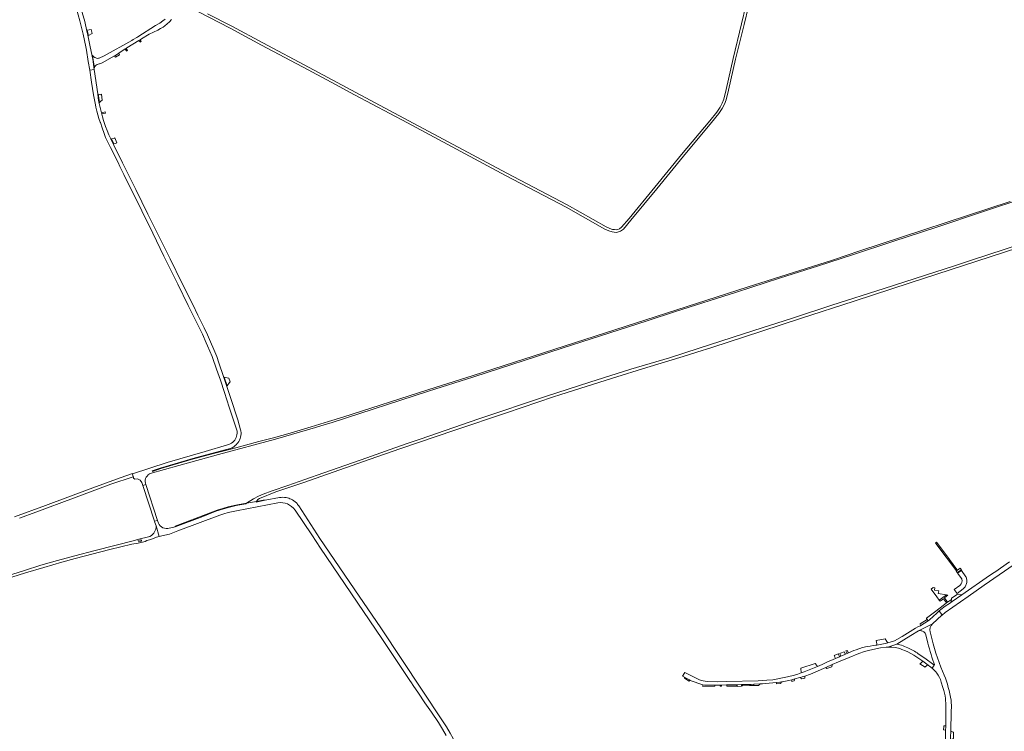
# Model space of a CAD drawing. Header units: metres. Extents: x 166325 to 190320, y 381923 to 404576.
# Tile 505 of 656: x 171288 to 172251, y 391619 to 392315. Entities that reach past the tile are written whole.
import ezdxf

# ---------------------------------------------------------------- set-up
doc = ezdxf.new("R2010")
doc.units = ezdxf.units.M
for name, color, linetype, lineweight in [('B-WE-VH-VERHARDING_ASFALT-GV', 8, 'Continuous', 18), ('B-WE-VH-VERHARDING_BETONSTRAATSTEEN-GV', 8, 'Continuous', 18), ('B-WE-VH-VERHARDING_HALFVERHARDING-GV', 8, 'Continuous', 18), ('B-WE-VH-VERHARDING_STRAATBAKSTEEN-GV', 8, 'Continuous', 18)]:
    doc.layers.add(name, color=color, linetype=linetype, lineweight=lineweight)

msp = doc.modelspace()

# ---------------------------------------------------------------- linework, layer by layer
at = {"layer": 'B-WE-VH-VERHARDING_ASFALT-GV', "flags": 128}
for points in [[(171343.455, 392326.066), (171346.888, 392314.191), (171347.946, 392310.366), (171350.071, 392301.27), (171352.607, 392288.695), (171353.275, 392285.533), (171355.172, 392274.374), (171356.501, 392265.908), (171360.927, 392266.642), (171359.473, 392276.52), (171357.11, 392288.893), (171354.76, 392300.104), (171353.868, 392303.982), (171351.654, 392313.611), (171346.415, 392331.243)], [(172256.99, 392137.427), (172110.127, 392089.07), (172083.146, 392079.992), (171999.856, 392053.436), (171731.731, 391967.035), (171687.234, 391952.888), (171604.221, 391926.2), (171590.146, 391921.862), (171573.15, 391916.772), (171552.719, 391910.518), (171544.533, 391908.174), (171536.308, 391905.967), (171522.03, 391902.189), (171499.487, 391896.05), (171494.607, 391894.822), (171477.67, 391890.56), (171455.921, 391884.62), (171426.125, 391875.785), (171417.911, 391873.078), (171417.705, 391873.713), (171425.372, 391876.19), (171459.695, 391886.377), (171494.019, 391895.433), (171495.968, 391896.183), (171497.415, 391897.174), (171498.766, 391898.293), (171500.009, 391899.53), (171500.402, 391899.972), (171501.418, 391901.151), (171502.308, 391902.427), (171503.062, 391903.788), (171503.672, 391905.22), (171504.132, 391906.706), (171504.438, 391908.232), (171504.585, 391909.781), (171504.595, 391910.785), (171504.296, 391912.906), (171504.111, 391913.848), (171501.374, 391923.557), (171494.18, 391945.358), (171487.495, 391965.84), (171482.908, 391979.244), (171480.75, 391985.422), (171477.992, 391992.499), (171474.784, 391999.816), (171471.671, 392006.931), (171468.399, 392013.648), (171462.271, 392025.935), (171457.269, 392036.473), (171446.638, 392057.804), (171435.134, 392081.255), (171424.33, 392102.851), (171413.538, 392124.982), (171401.701, 392148.942), (171388.751, 392175.207), (171380.057, 392192.599), (171377.09, 392198.747), (171375.24, 392202.734), (171373.537, 392206.786), (171372.054, 392210.695), (171370.057, 392216.588), (171368.936, 392220.136), (171367.242, 392226.739), (171366.349, 392230.504), (171365.545, 392234.717), (171364.899, 392238.956), (171364.462, 392242.701), (171360.927, 392266.642), (171356.501, 392265.908), (171358.192, 392254.16), (171360.329, 392241.615), (171362.212, 392231.871), (171362.67, 392229.62), (171363.48, 392225.878), (171364.445, 392222.173), (171365.565, 392218.511), (171366.836, 392214.899), (171366.931, 392214.648), (171368.703, 392209.283), (171370.627, 392203.97), (171372.13, 392200.117), (171376.855, 392190.026), (171384.23, 392175.362), (171385.969, 392171.728), (171389.777, 392163.77), (171390.315, 392162.647), (171397.989, 392147.384), (171407.582, 392128.042), (171418.194, 392106.42), (171429.159, 392083.851), (171442.632, 392056.448), (171452.868, 392035.575), (171466.747, 392007.304), (171470.485, 391999.056), (171471.851, 391995.943), (171476.365, 391985.487), (171476.682, 391984.737), (171480.724, 391973.187), (171484.356, 391962.302), (171488.283, 391950.307), (171493.109, 391935.973), (171499.914, 391915.551), (171500.694, 391912.552), (171500.744, 391911.869), (171500.732, 391910.436), (171500.559, 391909.014), (171500.23, 391907.62), (171499.747, 391906.271), (171499.116, 391904.985), (171498.347, 391903.776), (171497.447, 391902.661), (171496.429, 391901.653), (171495.305, 391900.765), (171494.089, 391900.008), (171492.796, 391899.39), (171491.442, 391898.921), (171469.559, 391892.653), (171432.147, 391881.828), (171398.436, 391870.557)], [(171414.782, 391870.485), (171414.835, 391870.539), (171415.55, 391870.908), (171443.701, 391878.721), (171482.501, 391889.62), (171538.354, 391904.712), (171577.457, 391916.082), (171582.753, 391917.713), (171593.573, 391921.045), (171688.12, 391951.536), (171732.387, 391965.584), (171818.72, 391993.561), (171847.046, 392002.955), (171901.763, 392020.415), (171929.634, 392029.506), (171989.308, 392048.615), (172031.361, 392062.145), (172069.437, 392074.344), (172102.776, 392085.131), (172142.14, 392098.163), (172185.312, 392112.291), (172229.901, 392127.032), (172271.377, 392140.844)], [(172286.973, 392102.09), (172218.25, 392079.571), (172202.562, 392074.477), (172183.324, 392068.034), (172133.866, 392052.266), (172082.581, 392035.796), (172044.082, 392023.059), (172006.447, 392010.873), (171952.932, 391993.602), (171923.617, 391984.39), (171885.934, 391973.106), (171845.768, 391960.484), (171803.339, 391946.561), (171737.294, 391924.541), (171679.968, 391904.492), (171667.935, 391900.674), (171654.945, 391896.176), (171627.611, 391886.448), (171585.623, 391871.621), (171566.991, 391865.192), (171550.459, 391859.276), (171534.962, 391854.055), (171526.304, 391850.891), (171521.593, 391848.743), (171516.869, 391846.068), (171510.074, 391841.834), (171519.705, 391843.607), (171521.113, 391845.529), (171522.643, 391846.575), (171538.565, 391852.929), (171566.058, 391862.23), (171629.924, 391884.836), (171661.019, 391895.419), (171713.686, 391913.487), (171764.438, 391930.458), (171810.216, 391945.929), (171816.496, 391948.051), (171836.193, 391954.282), (171867.944, 391964.448), (171901.496, 391974.744), (171937.265, 391985.653), (171950.36, 391989.872), (171965.312, 391994.432), (172014.036, 392010.276), (172051.902, 392022.687), (172104.57, 392039.789), (172159.288, 392057.627), (172237.483, 392083.212), (172292.605, 392101.06)], [(171398.436, 391870.557), (171399.096, 391867.801), (171399.221, 391867.281), (171399.474, 391866.434), (171400.777, 391865.504), (171403.309, 391865.718), (171405.743, 391864.57), (171407.501, 391862.162), (171408.612, 391859.313), (171411.359, 391860.2)], [(171542.287, 391847.394), (171528.058, 391844.825), (171519.28, 391842.895), (171519.705, 391843.607), (171510.074, 391841.834), (171509.326, 391841.191), (171503.496, 391840.23), (171499.934, 391839.542), (171493.255, 391837.95), (171487.575, 391836.402), (171483.267, 391835.111), (171479.928, 391834.059), (171467.138, 391829.039), (171440.201, 391818.88), (171432.921, 391817.252)], [(171423.212, 391824.06), (171422.867, 391825.123), (171419.998, 391824.228), (171420.397, 391823.03), (171421.412, 391819.8), (171424.618, 391809.377), (171427.075, 391810.133), (171434.48, 391811.73), (171442.883, 391814.854), (171483.751, 391830.347), (171487.781, 391831.649), (171491.872, 391832.748), (171500.081, 391834.594), (171540.568, 391842.186)], [(171557.381, 391835.142), (171573.761, 391810.809), (171582.252, 391798.001), (171642.281, 391709.31), (171669.625, 391668.481), (171671.214, 391666.109), (171673.049, 391663.369), (171678.247, 391656.081), (171684.529, 391646.561), (171691.07, 391637.232), (171697.633, 391627.136), (171701.647, 391620.83), (171705.13, 391614.536)], [(171732.783, 391560.715), (171719.471, 391594.19), (171716.952, 391600.29), (171714.311, 391606.339), (171711.97, 391611.675), (171709.271, 391616.84), (171705.66, 391622.925), (171701.773, 391628.837), (171641.202, 391719.781), (171620.141, 391750.871), (171581.78, 391807.501), (171560.975, 391839.348)], [(171421.997, 391808.571), (171424.618, 391809.377), (171421.412, 391819.8)], [(171415.47, 391809.463), (171403.187, 391806.477), (171400.45, 391805.292), (171361.977, 391795.714), (171342.066, 391790.505), (171324.979, 391785.842), (171308.765, 391781.099), (171292.882, 391776.166), (171097.531, 391714.593), (171069.249, 391705.987), (171058.175, 391702.722), (171049.131, 391700.416), (171034.805, 391697.302), (171019.801, 391694.207), (170969.85, 391684.521), (170959.184, 391682.727), (170946.716, 391680.841), (170931.601, 391678.853)], [(171152.297, 391729.059), (171293.68, 391773.663), (171311.527, 391779.137), (171329.185, 391784.254), (171342.328, 391787.864), (171376.244, 391796.604), (171397.615, 391801.832), (171404.052, 391802.92), (171410.783, 391804.525), (171412.372, 391805.345), (171416.401, 391806.49), (171421.997, 391808.571)], [(171403.626, 391805.331), (171406.568, 391806.03)], [(171406.824, 391804.898), (171403.892, 391804.165)]]:
    msp.add_lwpolyline(points, dxfattribs=at)
at = {"layer": 'B-WE-VH-VERHARDING_ASFALT-GV'}
for points in [[(171411.359, 391860.2, -0.3567303), (171414.782, 391870.485)], [(171548.692, 391847.419, 0.0875883), (171542.287, 391847.394)], [(171553.606, 391845.837, 0.0704473), (171548.692, 391847.419)], [(171558.741, 391842.133, 0.0865331), (171553.606, 391845.837)], [(171540.568, 391842.186, -0.2991653), (171557.381, 391835.142)], [(171560.975, 391839.348, 0.0483798), (171558.741, 391842.133)], [(171421.412, 391819.8, -0.2956506), (171415.47, 391809.463)], [(171432.921, 391817.252, -0.4043704), (171423.212, 391824.06)], [(171406.568, 391806.03, -0.6872899), (171406.824, 391804.898)]]:
    msp.add_lwpolyline(points, format="xyb", dxfattribs=at)
at = {"layer": 'B-WE-VH-VERHARDING_ASFALT-GV', "flags": 128}
msp.add_lwpolyline([(171411.359, 391860.2), (171408.612, 391859.313), (171419.998, 391824.228), (171422.867, 391825.123)], close=True, dxfattribs=at)
at = {"layer": 'B-WE-VH-VERHARDING_BETONSTRAATSTEEN-GV', "flags": 128}
for points in [[(171357.904, 392305.691), (171354.105, 392305.074), (171355.314, 392299.73), (171358.979, 392301.922)], [(171405.803, 392295.593), (171404.743, 392294.951), (171405.539, 392293.894), (171405.976, 392293.233), (171407.02, 392293.951), (171406.596, 392294.593)], [(171381.699, 392278.481), (171385.703, 392280.932), (171384.921, 392282.577), (171381.606, 392280.413), (171380.663, 392279.874), (171381.101, 392279.285)], [(171391.213, 392286.684), (171392.256, 392285.11), (171392.657, 392284.503), (171393.519, 392284.995), (171393.082, 392285.656), (171392.055, 392287.234)], [(171381.031, 392199.598), (171380.64, 392199.474), (171377.906, 392198.61), (171380.166, 392193.696), (171381.639, 392194.233), (171383.054, 392194.748)], [(171492.538, 391964.41), (171492.187, 391964.403), (171488.174, 391965.208), (171490.906, 391956.987), (171493.257, 391960.125), (171493.884, 391960.887)], [(172201.361, 391781.922), (172194.189, 391791.695), (172185.155, 391803.801), (172184.009, 391802.967), (172185.437, 391801.035), (172204.641, 391775.638), (172205.504, 391776.289), (172204.968, 391777.009)], [(172209.376, 391776.781), (172208.223, 391778.34), (172205.504, 391776.289), (172204.641, 391775.638), (172204.201, 391775.32), (172205.237, 391773.928)], [(172212.96, 391760.013), (172213.428, 391760.791), (172213.826, 391761.606), (172214.151, 391762.454), (172214.399, 391763.327), (172214.57, 391764.218), (172214.662, 391765.121), (172214.674, 391766.028), (172214.606, 391766.933), (172214.459, 391767.828), (172214.233, 391768.707), (172213.931, 391769.563), (172213.81, 391769.85), (172209.41, 391776.07), (172205.633, 391773.397), (172209.715, 391767.723), (172209.892, 391767.066), (172209.991, 391766.394), (172210.01, 391765.714), (172209.949, 391765.037), (172209.809, 391764.372), (172209.592, 391763.727), (172209.3, 391763.113), (172208.939, 391762.537), (172208.513, 391762.008), (172208.027, 391761.532), (172207.76, 391761.313), (172202.254, 391757.376), (172205.122, 391753.635), (172211.173, 391757.969), (172211.828, 391758.597), (172212.425, 391759.28)], [(172192.7, 391749.203), (172196.048, 391751.809), (172194.757, 391752.117), (172187.75, 391747.046), (172188.488, 391746.058), (172191.801, 391748.411), (172194.875, 391744.271), (172195.848, 391744.996)], [(172209.718, 391752.171), (172205.281, 391752.662), (172205.061, 391752.513), (172199.81, 391748.943), (172199.608, 391747.801), (172199.075, 391744.786), (172200.306, 391745.64)], [(172169.377, 391721.982), (172169.582, 391722.077), (172176.959, 391726.746), (172176.033, 391727.96), (172169.082, 391723.677)], [(172136.531, 391706.53), (172134.684, 391709.155), (172125.997, 391707.623), (172126.65, 391704.21), (172126.646, 391703.593), (172126.506, 391703.062), (172134.824, 391704.435), (172137.5, 391705.144)], [(172085.058, 391692.382), (172085.64, 391691.28), (172086.26, 391689.861), (172090.176, 391691.566), (172089.003, 391694.196), (172088.906, 391694.415), (172084.828, 391692.818)], [(172095.402, 391693.841), (172095.87, 391694.045), (172094.662, 391696.505), (172091.225, 391695.117), (172090.301, 391694.734), (172091.561, 391692.169)], [(172096.446, 391697.23), (172097.729, 391694.854), (172099.02, 391695.416), (172097.754, 391697.763)], [(172068.448, 391681.961), (172066.519, 391684.745), (172066.283, 391685.085), (172052.233, 391680.264), (172052.527, 391675.722), (172055.566, 391676.769), (172062.037, 391679.29)], [(172056.148, 391672.728), (172053.665, 391671.926), (172051.994, 391671.426), (172052.949, 391669.871), (172056.072, 391670.769)], [(171973.261, 391663.849), (171973.273, 391662.915), (171974.574, 391662.953), (171974.542, 391663.882)], [(171990.262, 391664.259), (171979.528, 391664.008), (171979.786, 391662.974), (171979.863, 391662.668), (171989.333, 391662.809)], [(171994.119, 391664.324), (171994.157, 391662.909), (171995.104, 391662.971), (171995.067, 391664.34)], [(172043.502, 391669.146), (172043.309, 391667.466), (172045.696, 391667.934), (172046.447, 391669.911)]]:
    msp.add_lwpolyline(points, close=True, dxfattribs=at)
for points in [[(172256.317, 391784.506), (172241.971, 391774.552), (172241.45, 391774.19), (172236.914, 391771.043), (172209.718, 391752.171), (172200.306, 391745.64), (172199.075, 391744.786), (172197.726, 391743.85), (172193.601, 391740.987), (172189.294, 391737.776), (172187.715, 391736.422), (172190.45, 391732.47), (172193.351, 391734.884), (172216.086, 391750.669), (172231.752, 391761.546), (172295.421, 391805.752)], [(172043.502, 391669.146), (172046.447, 391669.911), (172051.166, 391671.178), (172051.994, 391671.426), (172053.665, 391671.926), (172056.148, 391672.728), (172061.594, 391674.698), (172066.939, 391676.926), (172076.779, 391681.146), (172082.993, 391683.86), (172089.142, 391686.571), (172099.48, 391690.925), (172109.063, 391694.777), (172114.7, 391696.581), (172119.62, 391698.069), (172130.27, 391700.251), (172135.766, 391700.958), (172137.539, 391701.05), (172146.334, 391704.028), (172159.869, 391712.542), (172167.517, 391717.066), (172181.058, 391723.828), (172190.274, 391732.323), (172190.45, 391732.47), (172187.715, 391736.422), (172185.216, 391734.278), (172178.202, 391727.834), (172176.959, 391726.746), (172169.582, 391722.077), (172169.377, 391721.982), (172166.708, 391720.744), (172164.421, 391719.527), (172151.305, 391711.385), (172143.759, 391707.325), (172137.5, 391705.144), (172134.824, 391704.435), (172126.506, 391703.062), (172125.724, 391702.934), (172122.977, 391702.486), (172120.112, 391702.003), (172117.228, 391701.587), (172112.572, 391700.498), (172106.246, 391698.472), (172104.286, 391697.708), (172099.02, 391695.416), (172097.729, 391694.854), (172095.87, 391694.045), (172095.402, 391693.841), (172091.561, 391692.169), (172090.484, 391691.7), (172090.176, 391691.566), (172086.26, 391689.861), (172077.717, 391686.142), (172073.1, 391684.012), (172068.448, 391681.961), (172062.037, 391679.29), (172055.566, 391676.769), (172052.527, 391675.722), (172049.238, 391674.65), (172045.93, 391673.637), (172039.258, 391672.008), (172024.797, 391669.076), (172018.929, 391668.591), (172010.683, 391668.095), (171979.39, 391667.31), (171970.56, 391667.191), (171960.53, 391667.34)], [(172181.058, 391723.828), (172167.517, 391717.066), (172169.497, 391717.188), (172170.153, 391717.107), (172170.795, 391716.948), (172171.412, 391716.712), (172171.997, 391716.404), (172172.54, 391716.027), (172173.034, 391715.588), (172173.471, 391715.092), (172173.845, 391714.547), (172174.163, 391713.933), (172175.729, 391707.874)], [(172192.635, 391673.695), (172189.379, 391681.461), (172187.582, 391685.999), (172185.917, 391690.505), (172184.461, 391695.083), (172181.77, 391704.273), (172178.738, 391715.935)], [(172150.666, 391702.835), (172146.334, 391704.028), (172137.539, 391701.05), (172141.191, 391700.947), (172144.905, 391700.572), (172149.25, 391699.552), (172151.175, 391698.84), (172154.627, 391697.512), (172156.841, 391696.427), (172162.783, 391692.989), (172170.547, 391687.822), (172171.486, 391687.164), (172175.614, 391684.27), (172176.369, 391683.741), (172176.846, 391683.407), (172178.56, 391682.084)], [(172180.757, 391680.312), (172182.725, 391683.517), (172182.589, 391683.575), (172182.499, 391683.697), (172181.046, 391684.733), (172174.857, 391689.249), (172171.575, 391691.462), (172167.199, 391694.413)], [(172182.446, 391685.594), (172183.034, 391683.915), (172183.055, 391683.765), (172182.997, 391683.626), (172182.877, 391683.534), (172182.725, 391683.517), (172180.757, 391680.312)], [(171953.222, 391668.87), (171938.615, 391676.158), (171936.341, 391672.721), (171938.346, 391671.532), (171940.766, 391670.171), (171943.219, 391668.871), (171943.84, 391668.487), (171956.35, 391663.961), (171957.909, 391663.76), (171959.475, 391663.632), (171967.991, 391663.746), (171970.521, 391663.78), (171973.261, 391663.849), (171974.542, 391663.882), (171979.528, 391664.008), (171990.262, 391664.259), (171994.119, 391664.324), (171995.067, 391664.34), (171999.956, 391664.423)], [(172003.629, 391664.519), (172006.309, 391664.616), (172012.334, 391664.92), (172014.808, 391665.079), (172017.783, 391665.297), (172028.452, 391666.317), (172031.815, 391666.716), (172033.457, 391666.979), (172034.243, 391667.105), (172034.392, 391667.135), (172035.559, 391667.369), (172040.384, 391668.337), (172043.502, 391669.146)], [(172189.582, 391666.838), (172191.363, 391661.434), (172192.207, 391658.635), (172192.928, 391655.801), (172193.459, 391653.288), (172193.893, 391650.757), (172194.276, 391644.343), (172194.043, 391625.309), (172194.028, 391624.042), (172194.016, 391623.089), (172193.925, 391619.738), (172193.876, 391617.957), (172193.772, 391614.153), (172192.92, 391583.213), (172198.07, 391583.196), (172198.769, 391610.408), (172198.833, 391612.911), (172198.953, 391618.69)], [(172198.953, 391618.69), (172199.502, 391637.94), (172199.611, 391642.831), (172199.382, 391647.718), (172199.241, 391649.019)]]:
    msp.add_lwpolyline(points, dxfattribs=at)
at = {"layer": 'B-WE-VH-VERHARDING_BETONSTRAATSTEEN-GV'}
for points in [[(172178.738, 391715.935, -0.2769702), (172181.058, 391723.828)], [(172156.886, 391700.459, 0.0295666), (172150.666, 391702.835)], [(172167.199, 391694.413, 0.0531256), (172156.886, 391700.459)], [(172175.729, 391707.874, 0.0220374), (172182.446, 391685.594)], [(172178.56, 391682.084, -0.0183708), (172180.757, 391680.312)], [(172180.757, 391680.312, -0.0432028), (172185.283, 391675.626)], [(172185.283, 391675.626, -0.0879544), (172189.582, 391666.838)], [(172199.241, 391649.019, 0.0521126), (172192.635, 391673.695)], [(171960.53, 391667.34, -0.0579975), (171953.222, 391668.87)], [(171999.956, 391664.423, 0.003272), (172003.629, 391664.519)]]:
    msp.add_lwpolyline(points, format="xyb", dxfattribs=at)
at = {"layer": 'B-WE-VH-VERHARDING_HALFVERHARDING-GV', "flags": 128}
for points in [[(171452.051, 392328.598), (171494.027, 392306.954), (171524.743, 392290.34), (171570.205, 392266.236), (171587.985, 392256.686), (171593.274, 392253.845), (171615.592, 392241.857), (171667.525, 392214.214), (171763.409, 392162.914), (171822.541, 392131.787), (171860.637, 392110.372), (171864.551, 392108.49), (171867.548, 392107.515), (171869.675, 392107.271), (171871.961, 392107.119), (171873.768, 392107.506), (171875.943, 392108.245), (171878.652, 392110.278), (171886.106, 392118.927), (171911.245, 392149.704), (171937.35, 392181.81), (171965.027, 392214.814), (171972.065, 392223.37), (171975.436, 392228.462), (171977.564, 392232.622), (171979.201, 392236.878), (171981.604, 392246.222), (171988.495, 392276.639), (171996.709, 392310.648), (172005.169, 392346.264)], [(172002.729, 392346.847), (171994.269, 392311.232), (171986.052, 392277.211), (171979.165, 392246.812), (171976.807, 392237.643), (171975.27, 392233.647), (171973.266, 392229.73), (171970.045, 392224.863), (171963.097, 392216.417), (171935.415, 392183.408), (171909.3, 392151.289), (171884.184, 392120.54), (171876.929, 392112.122), (171874.757, 392110.492), (171873.1, 392109.929), (171871.778, 392109.646), (171869.901, 392109.77), (171868.085, 392109.979), (171865.487, 392110.824), (171861.796, 392112.598), (171823.74, 392133.991), (171764.585, 392165.13), (171668.706, 392216.428), (171616.775, 392244.07), (171571.386, 392268.449), (171525.927, 392292.552), (171495.46, 392309.032), (171471.908, 392321.176)], [(171430.183, 392315.913), (171428.193, 392314.324), (171425.177, 392311.913), (171420.854, 392309.588), (171403.446, 392298.581), (171402.561, 392298.022), (171399.185, 392295.887), (171397.752, 392294.981), (171370.566, 392279.784), (171365.857, 392277.768), (171365.008, 392277.542), (171364.132, 392277.472), (171363.258, 392277.563), (171362.414, 392277.81), (171361.63, 392278.206), (171361.575, 392278.241), (171360.592, 392279.002), (171359.714, 392279.884), (171359.275, 392280.425), (171359.391, 392279.841), (171359.686, 392277.937), (171360.902, 392270.078), (171361.201, 392268.149), (171361.333, 392268.888), (171361.618, 392269.583), (171362.044, 392270.202), (171362.591, 392270.717), (171362.792, 392270.858), (171363.71, 392271.442), (171364.705, 392271.886), (171365.753, 392272.178), (171366.045, 392272.231), (171367.125, 392272.43), (171368.164, 392272.783), (171368.665, 392273.018), (171380.663, 392279.874), (171381.606, 392280.413), (171384.921, 392282.577), (171391.213, 392286.684), (171392.055, 392287.234), (171392.771, 392287.701), (171404.743, 392294.951), (171405.803, 392295.593), (171407.315, 392296.508), (171414.807, 392301.105), (171423.182, 392305.142), (171425.784, 392306.546), (171428.306, 392308.088), (171430.131, 392309.326), (171432.396, 392311.257), (171434.554, 392313.306), (171436.599, 392315.469)], [(171287.714, 391827.191), (171303.731, 391833.038), (171340.661, 391846.723), (171356.448, 391852.673), (171377.288, 391860.528), (171399.096, 391867.801), (171398.436, 391870.557), (171398.301, 391871.121), (171386.224, 391866.928), (171359.414, 391857.087), (171313.238, 391839.759), (171283.033, 391828.688)], [(171999.956, 391664.423), (171995.067, 391664.34), (171995.104, 391662.971), (172002.182, 391663.436)], [(172002.182, 391663.436), (172006.328, 391663.493), (172006.309, 391664.616), (172003.629, 391664.519)]]:
    msp.add_lwpolyline(points, dxfattribs=at)
for points in [[(171528.058, 391844.825), (171526.202, 391845.037), (171522.959, 391844.299), (171519.705, 391843.607), (171519.28, 391842.895)], [(171467.138, 391829.039), (171479.928, 391834.059), (171483.267, 391835.111), (171487.575, 391836.402), (171493.255, 391837.95), (171499.934, 391839.542), (171503.496, 391840.23), (171509.326, 391841.191), (171510.074, 391841.834), (171506.475, 391841.275), (171502.868, 391840.772), (171499.629, 391840.102), (171492.014, 391838.227), (171486.63, 391836.708), (171481.292, 391835.032), (171440.021, 391819.41), (171440.201, 391818.88)], [(172194.757, 391752.117), (172186.698, 391753.627), (172187.147, 391756.106), (172182.909, 391756.673), (172183.224, 391759.148), (172181.59, 391759.355), (172179.687, 391757.851), (172185.387, 391750.213), (172187.75, 391747.046)], [(172199.608, 391747.801), (172195.848, 391744.996), (172194.875, 391744.271), (172191.677, 391741.886), (172184.303, 391736.237), (172175.335, 391729.366), (172175.092, 391729.201), (172176.033, 391727.96), (172176.959, 391726.746), (172178.202, 391727.834), (172185.216, 391734.278), (172187.715, 391736.422), (172189.294, 391737.776), (172193.601, 391740.987), (172197.726, 391743.85), (172199.075, 391744.786)], [(171990.262, 391664.259), (171989.333, 391662.809), (171989.857, 391662.626), (171994.157, 391662.909), (171994.119, 391664.324)], [(172194.016, 391623.089), (172194.028, 391624.042), (172192.155, 391624.098), (172192.109, 391622.873), (172192.011, 391620.042), (172192.168, 391620.017), (172193.925, 391619.738)]]:
    msp.add_lwpolyline(points, close=True, dxfattribs=at)
at = {"layer": 'B-WE-VH-VERHARDING_STRAATBAKSTEEN-GV', "flags": 128}
for points in [[(171368.139, 392242.248), (171366.873, 392241.851), (171364.873, 392242.439), (171365.432, 392238.687), (171365.835, 392236.158), (171366.212, 392234.039), (171366.521, 392234.693), (171366.998, 392235.329), (171367.593, 392235.857), (171368.281, 392236.255), (171368.464, 392236.333), (171368.718, 392236.413)], [(171371.546, 392225), (171368.407, 392224.182), (171368.579, 392223.618), (171368.705, 392223.065), (171371.813, 392223.936)], [(172082.993, 391683.86), (172076.779, 391681.146), (172077.648, 391680.181), (172082.645, 391681.677)], [(172176.369, 391683.741), (172175.614, 391684.27), (172171.486, 391687.164), (172171.038, 391686.741), (172168.847, 391684.341), (172169.544, 391683.983), (172173.082, 391681.926), (172173.657, 391681.534), (172175.536, 391683.125), (172175.871, 391683.409)], [(171940.766, 391670.171), (171938.346, 391671.532), (171938.3, 391670.717), (171942.985, 391667.538), (171943.361, 391667.955), (171943.84, 391668.487), (171943.219, 391668.871)], [(171956.381, 391663.244), (171956.412, 391662.547), (171968.058, 391662.65), (171968.053, 391662.857), (171967.991, 391663.746), (171959.475, 391663.632), (171957.909, 391663.76), (171956.35, 391663.961)], [(172006.309, 391664.616), (172006.328, 391663.493), (172011.261, 391663.56), (172011.657, 391664.062), (172012.334, 391664.92)], [(172033.457, 391666.979), (172031.815, 391666.716), (172028.452, 391666.317), (172028.457, 391665.077), (172032.59, 391665.564), (172032.758, 391666.061), (172032.982, 391666.435)], [(172198.953, 391618.69), (172198.833, 391612.911), (172198.769, 391610.408), (172201.323, 391611.685), (172201.54, 391611.706), (172201.563, 391613.812), (172201.633, 391617.562), (172201.157, 391617.762)]]:
    msp.add_lwpolyline(points, close=True, dxfattribs=at)

doc.saveas('drawing.dxf')
